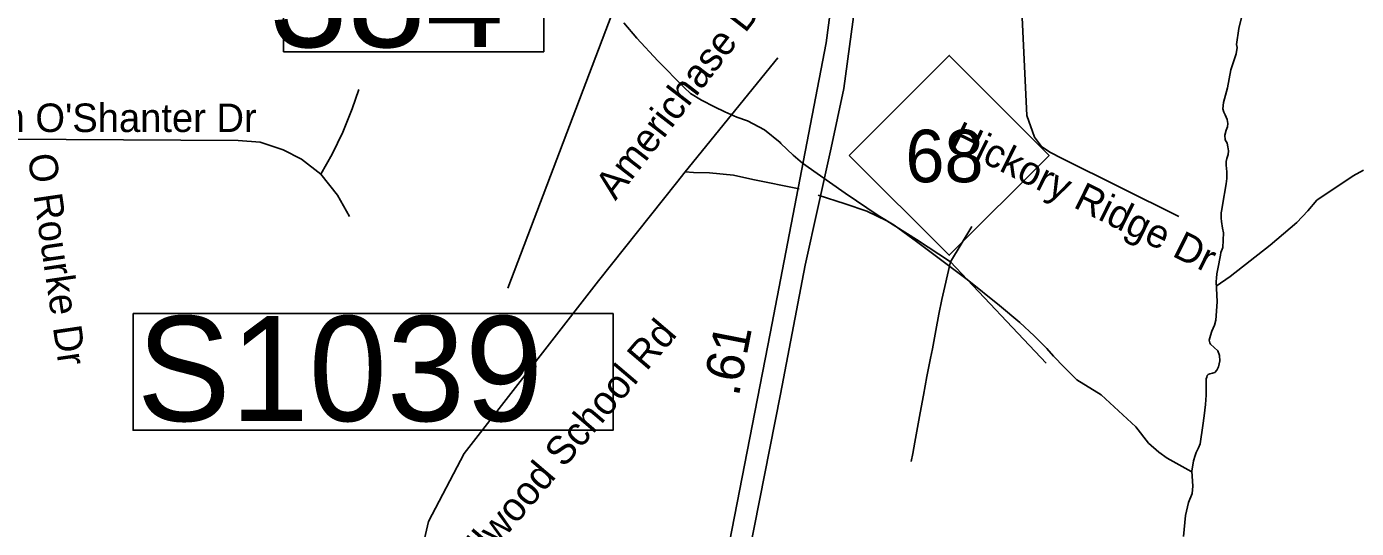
# Model space of a CAD drawing. Extents: x 1662474 to 1856135, y 779280 to 917889.
# Drawn here: x 1713898 to 1718328, y 844812 to 846485 of the extents above; entities that cross this region are included whole.
import ezdxf

# ---------------------------------------------------------------- set-up
doc = ezdxf.new("R2010")
doc.units = 0
for name, color, linetype in [('Exist Hydrographic Creek Single Shore', 7, 'Continuous'), ('Exist Hydrographic Misc Water Feature', 7, 'Continuous'), ('Exist Road Non-System Type 51', 7, 'Continuous'), ('Exist Road Non-System Type 51 Label', 7, 'Continuous'), ('Exist Road Primary Interstate Structure Standard Bridge Number Label', 7, 'Continuous'), ('Exist Road Primary NC Divided Attributed', 7, 'Continuous'), ('Exist Road Primary NC Service Mileage Hundredths English Label', 7, 'Continuous'), ('Exist Road Primary NC Shield CELL', 7, 'Continuous'), ('Exist Road Primary NC Shield Number Label', 7, 'Continuous'), ('Exist Road Primary NC Structure Ovrhead Sign Number Label', 7, 'Continuous')]:
    doc.layers.add(name, color=color, linetype=linetype)

msp = doc.modelspace()

# ---------------------------------------------------------------- linework, layer by layer
at = {"layer": 'Exist Hydrographic Creek Single Shore'}
for points in [[(1717968.1, 846612.4), (1717935.9, 846478.6), (1717928.2, 846425.3), (1717930.1, 846415.1), (1717927.5, 846394.6), (1717909.1, 846341.1), (1717898.4, 846281.5), (1717884.6, 846231.9)], [(1717884.6, 846231.9), (1717882.4, 846211.2), (1717885.8, 846200.1), (1717890.8, 846190.7), (1717897.5, 846175.8), (1717899.9, 846162.6), (1717898.4, 846151.3), (1717893.9, 846140.3), (1717889.1, 846123.8), (1717890.5, 846108), (1717897, 846096.8), (1717899.6, 846084.1), (1717901.5, 846070.8), (1717900.1, 846059.2), (1717896.2, 846045.2), (1717894.4, 846036.1), (1717894.1, 846022.7), (1717895.1, 846013), (1717896, 846000.4), (1717896.2, 845988.9), (1717896.2, 845978.6), (1717894.1, 845961.3), (1717881.5, 845890.4), (1717879.8, 845875.2), (1717877.6, 845863.9), (1717877.1, 845846.6), (1717878.4, 845835.8), (1717881.8, 845813.8), (1717885.5, 845798.3), (1717882.4, 845748.4), (1717876.5, 845732.2), (1717874.8, 845723.8), (1717873.1, 845711.9), (1717868.1, 845688.9), (1717863.4, 845661.6), (1717861.4, 845646.6), (1717860.8, 845635.1), (1717864.5, 845567.6), (1717859.5, 845506.2), (1717855, 845489.9), (1717845.9, 845470.5), (1717841.4, 845455.2), (1717837.1, 845440.1), (1717839.2, 845431.6), (1717841.6, 845426.7), (1717865.8, 845404.1), (1717871.5, 845389.1), (1717872.9, 845371), (1717868.1, 845351.1), (1717862.6, 845340.1), (1717855.8, 845332.2), (1717848.8, 845329.6), (1717839.5, 845327.7), (1717834, 845325.9), (1717830.9, 845321.9), (1717829.6, 845316.7), (1717827.8, 845310.9), (1717827.8, 845300.1), (1717827, 845256.1), (1717824.9, 845225.9), (1717820.6, 845187.3), (1717816.5, 845155.6), (1717807, 845094.6), (1717802.2, 845080.5), (1717794.1, 845065.2), (1717790.2, 845055.2), (1717784.6, 845038.2), (1717780, 845003.8), (1717781.5, 844970.2), (1717782.4, 844953.4), (1717780.5, 844929), (1717768.9, 844898.3), (1717758.8, 844855), (1717751.9, 844784.9)]]:
    msp.add_lwpolyline(points, dxfattribs=at)
at = {"layer": 'Exist Hydrographic Misc Water Feature'}
for points in [[(1717777.3, 845002.2), (1717697, 845046.5), (1717669.1, 845066.7), (1717635.3, 845097), (1717593.5, 845151.2), (1717478, 845257.8), (1717396.2, 845307.8), (1717354.3, 845349.7), (1717318.5, 845386.6), (1717296.6, 845412.4), (1717254.6, 845454.3), (1717206.8, 845498.7), (1717139.1, 845555.1), (1717031.5, 845641.8), (1716861.9, 845768.4), (1716788.2, 845823.2), (1716734.4, 845855.5), (1716624.6, 845930), (1716530.9, 845995.9), (1716482.9, 846030.5), (1716451, 846056.6), (1716410.8, 846096), (1716407.6, 846099.3), (1716355.8, 846140.6), (1716299.5, 846171.3), (1716263.5, 846183.5), (1716223.6, 846201.5), (1716189.6, 846217.8), (1716145.7, 846240.1), (1716109.7, 846262.1), (1716087.8, 846282.2), (1716000.1, 846371), (1715930.7, 846447.2), (1715886.8, 846497.3)], [(1718351.5, 846007.2), (1718317.4, 845988.2), (1718196.2, 845907), (1718165.8, 845871.5), (1718129.3, 845832), (1718040.4, 845756.7), (1717907.1, 845651.9), (1717860.7, 845620)]]:
    msp.add_lwpolyline(points, dxfattribs=at)
at = {"layer": 'Exist Road Non-System Type 51'}
for p, q in [((1716400.1, 846381.5), (1716091.8, 846000.9)), ((1717046.6, 845818.8), (1716975.8, 845700.7)), ((1716975.8, 845700.7), (1717294.6, 845363.1))]:
    msp.add_line(p, q, dxfattribs=at)
for points in [[(1717214.4, 846515.6), (1717229.9, 846189.4), (1717255.9, 846116.7), (1717278.9, 846085.2), (1717307, 846066.5), (1717347.6, 846045.8), (1717736.1, 845851.9)], [(1714877.6, 845993.6), (1714915.9, 846060.2), (1714951.6, 846133.2), (1714982.1, 846211.4), (1715004.6, 846275.2)], [(1714877.6, 845993.6), (1714813.1, 846043.7), (1714752.6, 846074.9), (1714675.5, 846099.9), (1714602.9, 846105.1), (1713838, 846110.4)], [(1716091.8, 846000.9), (1716062.6, 845964.4), (1715803.1, 845637.7), (1715355.6, 845061.9), (1715236.4, 844835.4), (1715199.4, 844676.8), (1715147.6, 843641.9)], [(1716471.4, 845944.8), (1716316.8, 845976), (1716252.4, 845989.9), (1716172.4, 845997.8), (1716119.4, 845998.9), (1716091.8, 846000.9)], [(1714973.4, 845851.9), (1714933, 845923.5), (1714877.6, 845993.6)], [(1716535.1, 845923.8), (1716625.1, 845894.9), (1716697.2, 845870.2), (1716763.1, 845837.4), (1716862.1, 845775.2), (1716975.8, 845700.7)], [(1716975.8, 845700.7), (1716947.1, 845575.4), (1716937.1, 845526.7), (1716926.9, 845471.8), (1716915.1, 845411.2), (1716909.4, 845380.2), (1716897.2, 845318.5), (1716885.1, 845257.1), (1716874.1, 845197.8), (1716856.6, 845100.2), (1716849.8, 845062.4), (1716844.5, 845035.9)]]:
    msp.add_lwpolyline(points, dxfattribs=at)
at = {"layer": 'Exist Road Primary Interstate Structure Standard Bridge Number Label'}
msp.add_lwpolyline([(1715620.3, 846776.9), (1714753.8, 846776.9), (1714753.8, 846401.3), (1715620.3, 846401.3)], close=True, dxfattribs=at)
at = {"layer": 'Exist Road Primary NC Divided Attributed'}
for points in [[(1716625.7, 846940.5), (1716594.3, 846685), (1716561.1, 846431.6), (1716375.2, 845462.6), (1716187.7, 844504.7), (1716040.6, 843769.3)], [(1716127.1, 843800.2), (1716187.8, 844120.6), (1716222.7, 844370.7), (1716304.2, 844725.6), (1716409.4, 845259.6), (1716490.9, 845690.1), (1716577.7, 846080.8), (1716619.8, 846279.2), (1716663, 846601), (1716706.9, 846938.4)]]:
    msp.add_lwpolyline(points, dxfattribs=at)
at = {"layer": 'Exist Road Primary NC Shield CELL'}
msp.add_lwpolyline([(1716638.2, 846056.1), (1716971.2, 846389.1), (1717304.2, 846056.1), (1716971.2, 845723.1)], close=True, dxfattribs=at)
at = {"layer": 'Exist Road Primary NC Structure Ovrhead Sign Number Label'}
msp.add_line((1716573.1, 848436.9), (1715500.9, 845613.4), dxfattribs=at)
msp.add_lwpolyline([(1714252.6, 845528.7), (1715851.7, 845528.7), (1715851.7, 845139.7), (1714252.6, 845139.7)], close=True, dxfattribs=at)

# ---------------------------------------------------------------- texts
at = {"layer": 'Exist Road Non-System Type 51 Label'}
for s, rotation, p in [('Americhase Dr', 52.2704, (1715859.4, 845902.7)), ('Hickory Ridge Dr', 333.7275, (1716969.8, 846087.4)), ('O Rourke Dr', 278.3206, (1713901.1, 846056.1)), ('Millwood School Rd', 49.5554, (1715344.4, 844608.9))]:
    msp.add_text(s, height=95, rotation=rotation, dxfattribs=at).set_placement(p)
msp.add_text("Tam O'Shanter Dr", height=95, dxfattribs=at).set_placement((1713637.5, 846133.9))
at = {"layer": 'Exist Road Primary Interstate Structure Standard Bridge Number Label'}
msp.add_text('384', height=350, dxfattribs=at).set_placement((1714706.4, 846416.8))
at = {"layer": 'Exist Road Primary NC Service Mileage Hundredths English Label'}
msp.add_text('.61', height=125, rotation=78.9245, dxfattribs=at).set_placement((1716269.7, 845249.2))
at = {"layer": 'Exist Road Primary NC Shield Number Label'}
msp.add_text('68', height=175, dxfattribs=at).set_placement((1716825.4, 845966.4))
at = {"layer": 'Exist Road Primary NC Structure Ovrhead Sign Number Label'}
msp.add_text('S1039', height=350, dxfattribs=at).set_placement((1714265.2, 845170.3))

doc.saveas('drawing.dxf')
